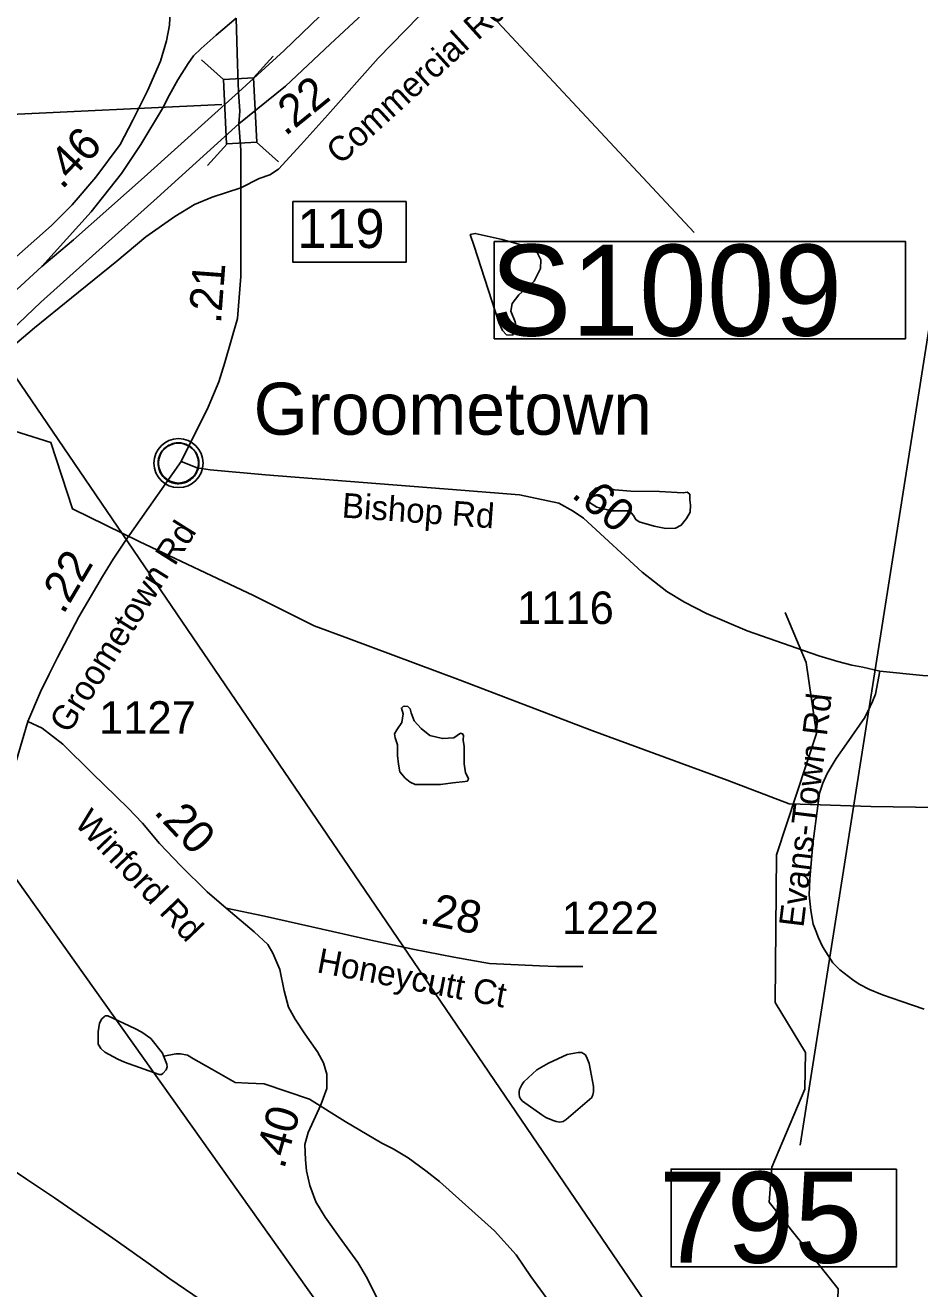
# Model space of a CAD drawing. Extents: x 1662474 to 1856135, y 779280 to 917889.
# Drawn here: x 1743402 to 1746839, y 814574 to 819432 of the extents above; entities that cross this region are included whole.
import ezdxf

# ---------------------------------------------------------------- set-up
doc = ezdxf.new("R2010")
doc.units = 0
for name, color, linetype in [('Exist Civil Demographics Community CELL', 7, 'Continuous'), ('Exist Civil Demographics Community Label', 7, 'Continuous'), ('Exist Hydrographic Misc Water Feature', 7, 'Continuous'), ('Exist Hydrographic Pond Under 1500 Sq Ft', 7, 'Continuous'), ('Exist Road Non-System Type 51 Label', 7, 'Continuous'), ('Exist Road Primary Interstate Divided Center Attributed', 7, 'Continuous'), ('Exist Road Primary Interstate Interchange CELL', 7, 'Continuous'), ('Exist Road Primary Interstate Mileage Hundredths English Label', 7, 'Continuous'), ('Exist Road Primary Interstate Ramp 1 Lane Attributed', 7, 'Continuous'), ('Exist Road Primary Interstate Service Attributed', 7, 'Continuous'), ('Exist Road Primary Interstate Service Mileage Tenths English Label', 7, 'Continuous'), ('Exist Road Primary Interstate Structure Ovrhead Sign CELL', 7, 'Continuous'), ('Exist Road Primary Interstate Structure Standard Bridge Number Label', 7, 'Continuous'), ('Exist Road Primary NC Structure Ovrhead Sign Number Label', 7, 'Continuous'), ('Exist Road Primary US Structure Standard Bridge Number Label', 7, 'Continuous'), ('Exist Road Secondary Mileage Hundredths English Label', 7, 'Continuous'), ('Exist Road Secondary Mileage Tenths English Label', 7, 'Continuous'), ('Exist Road Secondary Structure Standard Bridge CELL', 7, 'Continuous'), ('Exist Road Secondary Type 51 Attributed', 7, 'Continuous'), ('Exist Road Secondary Type 51 Label', 7, 'Continuous'), ('Exist Road Secondary Type 51 Number Label', 7, 'Continuous'), ('Exist Utilities Electrical Transmission Line', 7, 'Continuous')]:
    doc.layers.add(name, color=color, linetype=linetype)

msp = doc.modelspace()

# ---------------------------------------------------------------- linework, layer by layer
at = {"layer": 'Exist Civil Demographics Community CELL'}
msp.add_lwpolyline([(1743912.9, 817761.2), (1743913.9, 817766.8), (1743915.6, 817773.3), (1743918.6, 817780.5), (1743921.5, 817786.3), (1743924.8, 817792), (1743928.6, 817797.1), (1743932.5, 817801.5), (1743937.1, 817806.1), (1743942.7, 817810.7), (1743948.1, 817814.3), (1743953, 817817.2), (1743958, 817819.7), (1743963.5, 817822), (1743969.1, 817823.8), (1743973.4, 817824.9), (1743978.3, 817825.7), (1743982.4, 817826.4), (1743988.8, 817826.7), (1743993.2, 817826.6), (1743998.9, 817826.3), (1744003.8, 817825.6), (1744008.7, 817824.6), (1744013.7, 817823.2), (1744018.9, 817821.2), (1744025.5, 817818.3), (1744031.8, 817814.8), (1744036.8, 817811.3), (1744042, 817807.2), (1744045.3, 817804.1), (1744049.4, 817799.7), (1744053.3, 817795), (1744056.4, 817790.4), (1744059.5, 817785.4), (1744062, 817780.3), (1744064, 817775.3), (1744065.6, 817770.3), (1744066.8, 817765.7), (1744067.9, 817759.6), (1744068.6, 817754.9), (1744068.8, 817748.9), (1744068.6, 817743.1), (1744068.1, 817737.4), (1744067.1, 817732), (1744065.5, 817725.8), (1744063.6, 817720), (1744061.3, 817714.9), (1744058.2, 817708.9), (1744054.9, 817703.6), (1744051.4, 817698.9), (1744047.2, 817694.1), (1744041.9, 817689.2), (1744036.9, 817685), (1744031.9, 817681.6), (1744027.6, 817679.1), (1744020.7, 817675.9), (1744013.6, 817673.1), (1744007.6, 817671.7), (1744001, 817670.4), (1743996.6, 817669.9), (1743992.1, 817669.7), (1743986.5, 817669.7), (1743982.3, 817670.1), (1743976.6, 817670.8), (1743970.7, 817672.1), (1743966.1, 817673.4), (1743960.9, 817675.3), (1743956.4, 817677.3), (1743952.4, 817679.5), (1743945.6, 817683.6), (1743940, 817687.9), (1743935.1, 817692.3), (1743930.7, 817697.2), (1743927.5, 817701.2), (1743924.5, 817705.3), (1743920.4, 817712.4), (1743918.7, 817716), (1743917, 817720), (1743914.4, 817728.2), (1743912.9, 817735.2), (1743912.2, 817740.4), (1743911.8, 817746.7), (1743911.8, 817751.4), (1743912.3, 817757.9)], close=True, dxfattribs=at)
for centre, radius in [((1743990.5, 817748.8), 94.3), ((1743990.2, 817749), 76.7)]:
    msp.add_circle(centre, radius, dxfattribs=at)
at = {"layer": 'Exist Hydrographic Misc Water Feature'}
for points in [[(1746223.7, 812341.7), (1746198.7, 812384.8), (1746234.8, 812659.8), (1746237.9, 813033.9), (1746212.9, 813116.5), (1746389.8, 813372.2), (1746383.9, 813608.6), (1746342.9, 813691.5), (1746343.9, 813799.8), (1746436.8, 813975.2), (1746513.9, 814223.1), (1746525.8, 814574), (1746260.9, 814907.7), (1746270.9, 815042), (1746397.8, 815341.4), (1746399.9, 815482.5), (1746283.8, 815675.2), (1746288.7, 816243), (1746442.9, 816709.3), (1746402.8, 816982.5), (1746321.8, 817174.5)], [(1743933.9, 815468.2), (1743980.5, 815477.2), (1743998.7, 815477.1), (1744024.6, 815472.8), (1744048.3, 815458.6), (1744118.3, 815418.1), (1744207.9, 815367.3), (1744257.7, 815364.8), (1744319.8, 815362.4), (1744493.3, 815302.9), (1744630.7, 815217.8), (1744772, 815134.6), (1744815.9, 815112.2), (1744873.5, 815077.7), (1744941.1, 815027.2), (1744992.8, 814986.7), (1745205.3, 814796.9), (1745288.5, 814704.2), (1745343.9, 814621.8), (1745417.3, 814521.2)]]:
    msp.add_lwpolyline(points, dxfattribs=at)
at = {"layer": 'Exist Hydrographic Pond Under 1500 Sq Ft'}
for points in [[(1745221.6, 818290), (1745126.4, 818582.8), (1745111.9, 818627.5), (1745130.7, 818631.9), (1745234.6, 818608.8), (1745315.4, 818585.7), (1745366, 818564.1), (1745383.3, 818530.9), (1745381.8, 818497.7), (1745357.3, 818448.6), (1745298.1, 818395.3), (1745272.1, 818362.1), (1745267.8, 818333.2), (1745283.7, 818291.4), (1745289.5, 818264), (1745273.6, 818240.9), (1745250.5, 818242.3), (1745236.1, 818258.2), (1745221.6, 818290)], [(1745930.1, 817634.3), (1745839, 817639.4), (1745728.5, 817640.7), (1745666.9, 817645.9), (1745618.1, 817657.4), (1745592.4, 817652.3), (1745573.1, 817633), (1745568, 817613.8), (1745569.3, 817597.1), (1745597.5, 817579.1), (1745654, 817565), (1745693.8, 817565), (1745723.4, 817565), (1745738.8, 817547), (1745747.8, 817531.6), (1745760.6, 817522.6), (1745818.4, 817505.9), (1745863.4, 817497), (1745900.6, 817498.2), (1745922.4, 817509.8), (1745943, 817535.5), (1745957.1, 817559.9), (1745958.4, 817586.8), (1745955.8, 817607.4), (1745955.8, 817629.2), (1745945.5, 817636.9), (1745930.1, 817634.3)], [(1745074.3, 816710.4), (1745048.5, 816692.3), (1745004.6, 816689.4), (1744956.8, 816701.9), (1744922.4, 816728.6), (1744896.6, 816758.2), (1744885.1, 816788.8), (1744880.4, 816804), (1744871.8, 816812.6), (1744860.3, 816814.5), (1744853.6, 816812.6), (1744846.9, 816806.9), (1744853.6, 816784.9), (1744848.8, 816751.5), (1744829.7, 816722.9), (1744821.1, 816707.6), (1744823, 816692.3), (1744831.6, 816665.6), (1744831.6, 816624.5), (1744835.5, 816591.1), (1744841.2, 816561.5), (1744861.2, 816537.6), (1744880.4, 816522.3), (1744900.4, 816512.8), (1744943.4, 816513.7), (1744997.9, 816512.8), (1745044.7, 816519.4), (1745091.5, 816525.2), (1745100.1, 816526.1), (1745103.9, 816530.9), (1745104.9, 816535.7), (1745093.4, 816558.6), (1745087.7, 816593), (1745087.7, 816658.9), (1745084.8, 816683.7), (1745085.8, 816701.9), (1745082, 816708.5), (1745074.3, 816710.4)], [(1743933.2, 815470.1), (1743945.1, 815438), (1743946.9, 815428), (1743942.8, 815415.9), (1743930.5, 815402.1), (1743924.6, 815398.1), (1743916.6, 815398.2), (1743782.9, 815445.3), (1743757, 815457.5), (1743707.2, 815484), (1743691.4, 815498), (1743687.5, 815504.1), (1743681.4, 815514.2), (1743681.8, 815562.1), (1743686.3, 815596.1), (1743696.3, 815612), (1743704.3, 815620), (1743708.4, 815624), (1743718.3, 815623.9), (1743822, 815575), (1743849.9, 815560.8), (1743883.8, 815536.5), (1743929.3, 815480.1), (1743933.2, 815470.1)], [(1745367.9, 815415.6), (1745317.7, 815370), (1745309.5, 815358.1), (1745301.3, 815340.1), (1745299.2, 815332.1), (1745299.2, 815322.2), (1745301.1, 815312.1), (1745305, 815304.1), (1745313, 815296), (1745386.6, 815243.4), (1745402.4, 815233.3), (1745430.3, 815221.1), (1745442.4, 815216.9), (1745456.3, 815214.8), (1745468.4, 815216.8), (1745480.3, 815224.6), (1745579.1, 815309.8), (1745583.2, 815319.8), (1745585.3, 815331.8), (1745585.5, 815351.8), (1745574, 815413.9), (1745568.3, 815440), (1745560.3, 815460.1), (1745554.5, 815474), (1745548.4, 815478.1), (1745540.4, 815482.2), (1745526.6, 815482.3), (1745512.5, 815480.5), (1745484.4, 815474.7), (1745412.2, 815441.2), (1745367.9, 815415.6)]]:
    msp.add_lwpolyline(points, dxfattribs=at)
at = {"layer": 'Exist Road Primary Interstate Divided Center Attributed'}
for points in [[(1745384.5, 820234.7), (1745221.9, 820091.3), (1744996.9, 819887.6), (1744857.5, 819761.2), (1744533.4, 819467.1), (1744396.1, 819335.5), (1744220.4, 819175.5)], [(1744222.5, 819053.8), (1744401.4, 819198.5), (1744573.7, 819359.9), (1744734.9, 819510), (1744910.6, 819669.3), (1745105.5, 819839.1)], [(1744220.4, 819175.5), (1743858.5, 818847.7), (1743586.7, 818607.1), (1743464.6, 818504.7)], [(1742949.9, 817901.5), (1743232, 818149.8), (1743461.5, 818368.1), (1743908.7, 818768.6), (1744222.5, 819053.8)], [(1743464.6, 818504.7), (1742866.5, 817955.5), (1742079.9, 817372.3), (1741957.5, 817291.3), (1739716.4, 815678.7)]]:
    msp.add_lwpolyline(points, dxfattribs=at)
at = {"layer": 'Exist Road Primary Interstate Interchange CELL'}
msp.add_lwpolyline([(1744429.8, 818754.2), (1744864.7, 818754.2), (1744864.7, 818521), (1744429.8, 818521)], close=True, dxfattribs=at)
at = {"layer": 'Exist Road Primary Interstate Ramp 1 Lane Attributed'}
for points in [[(1744229.3, 818807.6), (1744300.1, 818843), (1744340.9, 818857.8), (1744375.1, 818879), (1744460.8, 818972.9), (1744563.8, 819087.5), (1744758.3, 819305.9), (1744913.9, 819465.4), (1745080.1, 819604.7), (1745180.5, 819680.9), (1745245.8, 819729.3), (1745320.8, 819777.7), (1745503.8, 819886.4), (1745589.7, 819930.1)], [(1744211.6, 819459.5), (1744135.4, 819393.9), (1744078.1, 819342.6), (1744047.7, 819315.4), (1744027.1, 819285.9), (1743987.5, 819222.7), (1743955.6, 819164.8), (1743928.4, 819111.7), (1743845.8, 818973.5), (1743771.1, 818861.9), (1743654.2, 818715.5), (1743464.6, 818504.7)], [(1742949.9, 817901.5), (1743018.7, 817941.8), (1743166.4, 818044.1), (1743326.5, 818175.8), (1743436.9, 818268.5), (1743578.9, 818384.8), (1743752.8, 818525.4), (1743865, 818619.2), (1743976.3, 818696.6), (1744052.4, 818743.2), (1744120.4, 818771.6), (1744229.3, 818807.6)]]:
    msp.add_lwpolyline(points, dxfattribs=at)
at = {"layer": 'Exist Road Primary Interstate Service Attributed'}
msp.add_lwpolyline([(1743972, 819779.1), (1743955.5, 819433.2), (1743943.8, 819372.1), (1743920.8, 819294.1), (1743871.5, 819180.2), (1743815.4, 819066.8), (1743766.4, 818974.1), (1743672.5, 818847.7), (1743581.6, 818741.5), (1743502.1, 818661.8), (1743344.8, 818523), (1743147.3, 818326.6), (1743038.6, 818237.2), (1742994.9, 818208.3), (1742925.5, 818170.5), (1742904.9, 818162.8), (1742882, 818156), (1742832.4, 818143.3), (1742778.5, 818140.1), (1742736.7, 818143.3), (1742605.2, 818182.9), (1742547.4, 818198.8)], dxfattribs=at)
at = {"layer": 'Exist Road Primary Interstate Structure Ovrhead Sign CELL'}
msp.add_line((1745032.3, 819643), (1745971.8, 818635.6), dxfattribs=at)
msp.add_lwpolyline([(1745204, 818601.2), (1746784, 818601.2), (1746784, 818227), (1745204, 818227)], close=True, dxfattribs=at)
at = {"layer": 'Exist Road Primary Interstate Structure Standard Bridge Number Label'}
msp.add_line((1747301.3, 820978.2), (1746379.5, 815127), dxfattribs=at)
msp.add_lwpolyline([(1746750.2, 815034.2), (1745883.7, 815034.2), (1745883.7, 814658.5), (1746750.2, 814658.5)], close=True, dxfattribs=at)
at = {"layer": 'Exist Road Primary NC Structure Ovrhead Sign Number Label'}
for p, q in [((1743342, 818113.2), (1746085.1, 814081.9)), ((1742459.1, 817425.9), (1746274.4, 812057.5))]:
    msp.add_line(p, q, dxfattribs=at)
at = {"layer": 'Exist Road Primary US Structure Standard Bridge Number Label'}
msp.add_line((1744157.5, 819127.8), (1741498.2, 819000.7), dxfattribs=at)
at = {"layer": 'Exist Road Secondary Structure Standard Bridge CELL'}
for p, q in [((1744078.8, 819300), (1744162.8, 819224.2)), ((1744354.3, 819314.1), (1744278.4, 819230.1)), ((1744177.5, 818976.7), (1744101.7, 818892.7)), ((1744290.5, 818982.5), (1744374.6, 818906.6))]:
    msp.add_line(p, q, dxfattribs=at)
msp.add_lwpolyline([(1744278.4, 819230.1), (1744291.1, 818982.5), (1744175.4, 818976.6), (1744162.8, 819224.2)], close=True, dxfattribs=at)
at = {"layer": 'Exist Road Secondary Type 51 Attributed'}
for points in [[(1744220.4, 819175.5), (1744216.9, 819282.3), (1744211.6, 819459.5)], [(1744222.5, 819053.8), (1744225.7, 819101.9), (1744220.4, 819175.5)], [(1744229.3, 818807.6), (1744229.9, 818900.6), (1744229.6, 818951.8), (1744222.5, 819053.8)], [(1744001.2, 817755), (1744104.4, 817963.7), (1744144.8, 818061.2), (1744167.9, 818135.6), (1744217.6, 818304.7), (1744229.9, 818466.9), (1744229.3, 818807.6)], [(1743411.7, 816756), (1743459.9, 816870), (1743493.2, 816937.2), (1743525.3, 817001.5), (1743607.9, 817157.8), (1743698.4, 817312.6), (1743739.3, 817379.1), (1743785.3, 817449.2), (1744001.2, 817755)], [(1746686.3, 816948.9), (1746620.5, 816964), (1746577.8, 816971.4), (1746523.8, 816985.8), (1746451.8, 817007.3), (1746175.3, 817104.5), (1746019.4, 817170.2), (1745935.4, 817214), (1745866.7, 817255.7), (1745772.9, 817329.4), (1745546.8, 817536.9), (1745506.6, 817564.6), (1745451.8, 817594.6), (1745301.4, 817626.7), (1745074.9, 817645), (1744324.8, 817703.4), (1744112.2, 817723.1), (1744061.8, 817731.2), (1744001.2, 817755)], [(1748802, 817134.9), (1748773.9, 817128.3), (1748614.2, 817088.8), (1748437.9, 817036.5), (1748338.5, 817013.2), (1748250.4, 817001.3), (1748202.6, 816992.1), (1748147.9, 816982.4), (1748074.2, 816974.4), (1747905.8, 816957.2), (1747661.2, 816937.5), (1747449.3, 816927.4), (1747321.2, 816927.6), (1747203, 816924.1), (1747122.6, 816920.3), (1746850.6, 816932.8), (1746686.3, 816948.9)], [(1746686.3, 816948.9), (1746668.6, 816860.9), (1746656.9, 816832.1), (1746648.8, 816812.4), (1746628.4, 816770.4), (1746557.2, 816669.7), (1746518.5, 816612.6), (1746482.8, 816555.6), (1746466.2, 816517.7), (1746454.3, 816479.7), (1746428.3, 816284.9), (1746416.1, 816149.9), (1746413.6, 816088.5), (1746420.1, 816028.9), (1746429.9, 815976.1), (1746439.4, 815950.1), (1746449.5, 815923.1), (1746465.1, 815890.1), (1746486.9, 815855.1), (1746505.6, 815827.8), (1746531.6, 815800.1), (1746581.4, 815761.7), (1746606.7, 815745.9), (1746646.5, 815725.5), (1746696, 815703.8), (1746770.7, 815678.8), (1746856.4, 815649.5)], [(1742843.5, 815370.4), (1743006.3, 815648.7), (1743077.9, 815780.9), (1743179.1, 815968.6), (1743216.3, 816053.4), (1743258, 816190), (1743317.5, 816411.3), (1743367.2, 816607), (1743411.7, 816756)], [(1743411.7, 816756), (1743465.8, 816729.7), (1743546, 816668.6), (1743658.6, 816556.1), (1743797.3, 816422.6), (1743852.3, 816365.1), (1743917.7, 816286.6), (1743998.9, 816200.2), (1744100.9, 816100.8), (1744174.1, 816037.8)], [(1744174.1, 816037.8), (1744280.8, 815946.8), (1744333.5, 815897.4), (1744353.3, 815864.5), (1744379.7, 815801.9), (1744396.2, 815719.5), (1744412.7, 815656.9), (1744439, 815610.7), (1744475.3, 815554.7), (1744524.7, 815485.5), (1744547.8, 815442.7), (1744561, 815399.8), (1744561, 815343.8), (1744537.9, 815281.2), (1744488.5, 815175.7), (1744475.3, 815129.6), (1744478.6, 815070.3), (1744481.9, 815027.5), (1744495.1, 814971.4), (1744518.2, 814908.8), (1744554.4, 814849.5), (1744607.2, 814773.7), (1744679.7, 814674.9), (1744716, 814615.6), (1744752.2, 814539.8)], [(1744174.1, 816037.8), (1744321.2, 816006.4), (1744542.4, 815956.3), (1744729.6, 815915), (1744890.8, 815880.2), (1745048.7, 815849.5), (1745186.2, 815825.2), (1745377.4, 815815.7), (1745443.1, 815813.3), (1745544.6, 815813.3)], [(1742843.5, 815370.4), (1743032.4, 815248.7), (1743262.6, 815091.6), (1743405.8, 814996.2), (1743514.1, 814924), (1743737.7, 814768.6), (1743873.2, 814672.1), (1743956.7, 814612.8), (1744073.6, 814533)]]:
    msp.add_lwpolyline(points, dxfattribs=at)
at = {"layer": 'Exist Utilities Electrical Transmission Line'}
msp.add_lwpolyline([(1746994.9, 816423), (1746651.1, 816429), (1746379.1, 816437.5), (1746336.8, 816439.3), (1746098.4, 816530.2), (1745579.4, 816721.3), (1745072.3, 816914.7), (1744643.6, 817074.5), (1744511.4, 817123.8), (1744278.7, 817240.4), (1743839.5, 817448), (1743582.7, 817572.7), (1743499.3, 817828.4), (1743149, 817938.6), (1742894.5, 818013.1), (1742702.1, 818074.1), (1742381, 817972.3), (1742083.4, 817880.9), (1741776.7, 818001), (1741466.2, 818117.6), (1741209.6, 818245.9), (1740410.3, 818536), (1739647.3, 818606.7), (1738818.7, 818695.7)], dxfattribs=at)

# ---------------------------------------------------------------- texts
at = {"layer": 'Exist Civil Demographics Community Label'}
msp.add_text('Groometown', height=200, dxfattribs=at).set_placement((1744279.1, 817858.1))
at = {"layer": 'Exist Road Non-System Type 51 Label'}
msp.add_text('Evans-Town Rd', height=95, rotation=83.0308, dxfattribs=at).set_placement((1746391.9, 815961.2))
at = {"layer": 'Exist Road Primary Interstate Interchange CELL'}
msp.add_text('119', height=150, dxfattribs=at).set_placement((1744447.4, 818575.9))
at = {"layer": 'Exist Road Primary Interstate Mileage Hundredths English Label'}
msp.add_text('.22', height=125, rotation=38.9566, dxfattribs=at).set_placement((1744400.5, 819003.3))
at = {"layer": 'Exist Road Primary Interstate Service Mileage Tenths English Label'}
msp.add_text('.46', height=125, rotation=46.48, dxfattribs=at).set_placement((1743542.7, 818797.9))
at = {"layer": 'Exist Road Primary Interstate Structure Ovrhead Sign CELL'}
msp.add_text('S1009', height=350, dxfattribs=at).set_placement((1745187.9, 818238.6))
at = {"layer": 'Exist Road Primary Interstate Structure Standard Bridge Number Label'}
msp.add_text('795', height=350, dxfattribs=at).set_placement((1745836.4, 814674.1))
at = {"layer": 'Exist Road Secondary Mileage Hundredths English Label'}
for s, rotation, p in [('.21', 85.6457, (1744153.2, 818282.8)), ('.22', 59.4767, (1743547.9, 817163.7)), ('.20', 313.2242, (1743892.1, 816405))]:
    msp.add_text(s, height=125, rotation=rotation, dxfattribs=at).set_placement(p)
at = {"layer": 'Exist Road Secondary Mileage Tenths English Label'}
for s, rotation, p in [('.60', 320.8544, (1745496.2, 817621.5)), ('.28', 348.9967, (1744912.9, 815980.7)), ('.40', 74.0476, (1744395.9, 815031.1))]:
    msp.add_text(s, height=125, rotation=rotation, dxfattribs=at).set_placement(p)
at = {"layer": 'Exist Road Secondary Type 51 Label'}
for s, rotation, p in [('Commercial Rd', 42.1862, (1744612, 818892.6)), ('Bishop Rd', 355.8626, (1744616.3, 817540.1)), ('Groometown Rd', 57.7579, (1743568.9, 816704.7)), ('Winford Rd', 313.581, (1743586.6, 816361.6)), ('Honeycutt Ct', 349.2852, (1744518.5, 815791.6))]:
    msp.add_text(s, height=95, rotation=rotation, dxfattribs=at).set_placement(p)
at = {"layer": 'Exist Road Secondary Type 51 Number Label'}
for s, p in [('1116', (1745291.5, 817130.2)), ('1127', (1743685.1, 816708.3)), ('1222', (1745464, 815937.8))]:
    msp.add_text(s, height=125, dxfattribs=at).set_placement(p)

doc.saveas('drawing.dxf')
